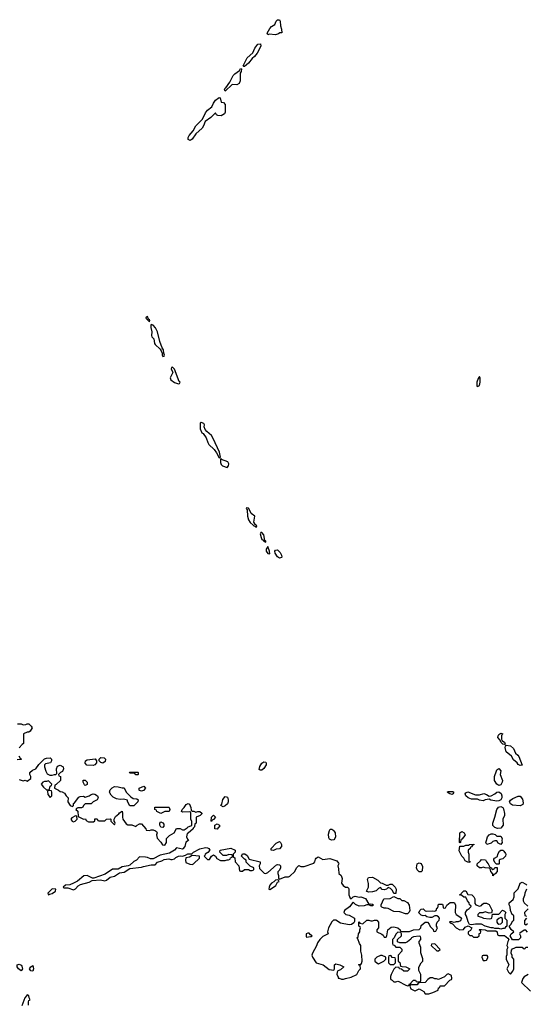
# Model space of a CAD drawing. Header units: inches. Extents: x 2380249 to 2585472, y 382747 to 546448.
# Tile 598 of 626: x 2483474 to 2488693, y 502564 to 512704. Entities that reach past the tile are written whole.
import ezdxf

# ---------------------------------------------------------------- set-up
doc = ezdxf.new("R2010")
doc.units = ezdxf.units.IN
doc.header["$MEASUREMENT"] = 0
doc.layers.add('C4580', color=7, linetype='Continuous')
doc.layers.add('C4581', color=7, linetype='Continuous')

msp = doc.modelspace()

# ---------------------------------------------------------------- linework, layer by layer
at = {"layer": 'C4580', "color": 4}
for points, elevation in [([(2484790, 509646), (2484778, 509642), (2484774, 509630), (2484790, 509614), (2484798, 509618), (2484794, 509610), (2484810, 509594), (2484815, 509605), (2484813, 509613), (2484800, 509620)], 56), ([(2484830, 509566), (2484825, 509555), (2484826, 509534), (2484836, 509490), (2484831, 509450), (2484837, 509437), (2484856, 509416), (2484863, 509370), (2484870, 509358), (2484922, 509310), (2484933, 509293), (2484942, 509270), (2484942, 509250), (2484950, 509234), (2484962, 509238), (2484966, 509250), (2484958, 509270), (2484955, 509305), (2484943, 509323), (2484917, 509390), (2484893, 509490), (2484872, 509532), (2484850, 509558)], 56), ([(2485050, 509126), (2485038, 509122), (2485034, 509110), (2485052, 509070), (2485025, 509015), (2485030, 508994), (2485070, 508966), (2485110, 508954), (2485122, 508958), (2485126, 508970), (2485118, 508978), (2485070, 509106)], 56), ([(2488210, 509028), (2488198, 509010), (2488184, 508970), (2488182, 508942), (2488185, 508930), (2488190, 508927), (2488210, 508938), (2488219, 508970), (2488217, 509017)], 56), ([(2485345, 508555), (2485334, 508550), (2485332, 508490), (2485352, 508450), (2485363, 508443), (2485397, 508397), (2485411, 508350), (2485423, 508330), (2485477, 508277), (2485503, 508243), (2485530, 508192), (2485542, 508198), (2485533, 508250), (2485469, 508390), (2485450, 508422), (2485402, 508462), (2485385, 508485), (2485375, 508510), (2485378, 508530), (2485370, 508546)], 56), ([(2485550, 508186), (2485542, 508178), (2485543, 508143), (2485550, 508122), (2485562, 508110), (2485610, 508091), (2485624, 508110), (2485629, 508130), (2485617, 508150), (2485555, 508175)], 56), ([(2485810, 507678), (2485806, 507670), (2485817, 507657), (2485821, 507590), (2485830, 507552), (2485850, 507525), (2485880, 507500), (2485885, 507490), (2485904, 507484), (2485910, 507474), (2485918, 507490), (2485902, 507502), (2485888, 507528), (2485895, 507590), (2485860, 507620), (2485835, 507670), (2485830, 507675)], 56), ([(2485970, 507422), (2485958, 507422), (2485952, 507408), (2485961, 507370), (2485970, 507351), (2485984, 507344), (2485990, 507332), (2485998, 507338), (2485994, 507330), (2486010, 507325), (2486010, 507335), (2486000, 507340), (2485990, 507398)], 56), ([(2486030, 507277), (2486014, 507250), (2486013, 507230), (2486030, 507205), (2486050, 507202), (2486049, 507230)], 56), ([(2486150, 507159), (2486130, 507173), (2486107, 507210), (2486104, 507230), (2486110, 507242), (2486130, 507244), (2486156, 507216), (2486172, 507190), (2486174, 507170), (2486170, 507164)], 52), ([(2488470, 505238), (2488450, 505244), (2488430, 505262), (2488423, 505283), (2488399, 505310), (2488402, 505330), (2488410, 505342), (2488430, 505356), (2488451, 505350), (2488440, 505340), (2488436, 505330), (2488436, 505296), (2488442, 505282), (2488470, 505262), (2488477, 505243)], 52), ([(2488630, 505022), (2488610, 505035), (2488599, 505050), (2488560, 505080), (2488540, 505120), (2488485, 505165), (2488477, 505210), (2488478, 505222), (2488487, 505233), (2488530, 505227), (2488560, 505200), (2488581, 505150), (2488606, 505130), (2488615, 505115), (2488650, 505026)], 52), ([(2484230, 505023), (2484167, 505027), (2484149, 505049), (2484154, 505070), (2484170, 505081), (2484251, 505091), (2484266, 505070), (2484267, 505050), (2484250, 505029)], 52), ([(2484330, 505047), (2484310, 505054), (2484294, 505070), (2484294, 505090), (2484310, 505106), (2484344, 505104), (2484359, 505090), (2484355, 505065)], 52), ([(2485950, 504975), (2485943, 504983), (2485947, 505013), (2485970, 505046), (2485990, 505060), (2486010, 505057), (2486014, 505050), (2486014, 505030), (2485990, 504994), (2485970, 504976)], 52), ([(2488410, 504819), (2488390, 504830), (2488366, 504870), (2488366, 504910), (2488386, 504970), (2488390, 504978), (2488410, 504991), (2488430, 504970), (2488423, 504930), (2488448, 504870), (2488445, 504850), (2488430, 504825)], 52), ([(2484150, 504818), (2484143, 504823), (2484128, 504850), (2484129, 504871), (2484150, 504871), (2484170, 504852), (2484170, 504828)], 52), ([(2484670, 504926), (2484662, 504942), (2484650, 504946), (2484610, 504946), (2484606, 504950), (2484610, 504954), (2484690, 504954), (2484694, 504950), (2484694, 504930), (2484690, 504926)], 52), ([(2483770, 504866), (2483750, 504858), (2483730, 504858), (2483714, 504850), (2483694, 504830), (2483720, 504800), (2483750, 504774), (2483770, 504774), (2483782, 504778), (2483788, 504812), (2483802, 504818), (2483806, 504830)], 52), ([(2484530, 504792), (2484550, 504794), (2484572, 504750), (2484620, 504700), (2484645, 504685), (2484680, 504680), (2484694, 504670), (2484692, 504650), (2484650, 504608), (2484609, 504609), (2484586, 504654), (2484586, 504666), (2484544, 504676), (2484510, 504674), (2484470, 504681), (2484437, 504697), (2484417, 504717), (2484402, 504742), (2484399, 504750), (2484406, 504774), (2484426, 504794), (2484450, 504806), (2484490, 504805)], 52), ([(2484730, 504758), (2484710, 504766), (2484706, 504770), (2484706, 504790), (2484752, 504812), (2484772, 504790), (2484750, 504766)], 52), ([(2483770, 504766), (2483762, 504758), (2483764, 504724), (2483790, 504694), (2483806, 504710), (2483806, 504750), (2483802, 504762)], 52), ([(2485570, 504598), (2485546, 504610), (2485556, 504624), (2485566, 504674), (2485590, 504705), (2485616, 504696), (2485623, 504670), (2485623, 504650), (2485616, 504630), (2485590, 504609)], 52), ([(2487930, 504725), (2487906, 504730), (2487878, 504750), (2487890, 504755), (2487936, 504756), (2487945, 504750), (2487938, 504730)], 52), ([(2488170, 504720), (2488210, 504722), (2488255, 504735), (2488284, 504724), (2488310, 504706), (2488330, 504711), (2488369, 504730), (2488390, 504748), (2488410, 504751), (2488434, 504734), (2488442, 504710), (2488440, 504690), (2488430, 504669), (2488410, 504658), (2488390, 504657), (2488328, 504668), (2488310, 504677), (2488270, 504669), (2488250, 504661), (2488210, 504665), (2488190, 504677), (2488130, 504675), (2488095, 504690), (2488069, 504710), (2488062, 504730), (2488070, 504742), (2488090, 504751)], 52), ([(2488630, 504609), (2488550, 504616), (2488530, 504630), (2488521, 504650), (2488532, 504668), (2488556, 504684), (2488610, 504707), (2488630, 504707), (2488655, 504675), (2488661, 504639), (2488657, 504623)], 52), ([(2484930, 504528), (2484886, 504550), (2484882, 504562), (2484866, 504570), (2484867, 504593), (2485010, 504594), (2485014, 504590), (2485022, 504570), (2485014, 504550), (2484970, 504548)], 52), ([(2488396, 504376), (2488370, 504386), (2488350, 504406), (2488348, 504430), (2488369, 504491), (2488390, 504570), (2488407, 504593), (2488430, 504602), (2488450, 504590), (2488458, 504578), (2488468, 504530), (2488468, 504510), (2488453, 504470), (2488456, 504410), (2488430, 504379)], 52), ([(2484050, 504506), (2484010, 504486), (2484002, 504470), (2484004, 504464), (2484014, 504450), (2484030, 504442), (2484046, 504450), (2484066, 504470), (2484062, 504502)], 52), ([(2485450, 504446), (2485446, 504450), (2485449, 504491), (2485470, 504512), (2485492, 504490), (2485470, 504466), (2485458, 504462)], 52), ([(2484950, 504386), (2484929, 504389), (2484918, 504410), (2484918, 504430), (2484930, 504442), (2484950, 504434), (2484960, 504420), (2484960, 504400)], 52), ([(2485510, 504368), (2485486, 504370), (2485486, 504410), (2485510, 504422), (2485531, 504410), (2485531, 504390), (2485518, 504382)], 52), ([(2486690, 504255), (2486678, 504258), (2486666, 504266), (2486658, 504278), (2486655, 504315), (2486665, 504355), (2486673, 504367), (2486690, 504368), (2486701, 504361), (2486712, 504352), (2486724, 504330), (2486728, 504290), (2486721, 504270), (2486710, 504259)], 52), ([(2488010, 504226), (2488006, 504230), (2488009, 504330), (2488030, 504342), (2488052, 504330), (2488062, 504310), (2488051, 504289), (2488030, 504266), (2488018, 504262), (2488014, 504230)], 52), ([(2488390, 504294), (2488430, 504294), (2488445, 504270), (2488441, 504250), (2488445, 504230), (2488430, 504209), (2488402, 504222), (2488390, 504246), (2488370, 504248), (2488350, 504242), (2488330, 504224), (2488288, 504210), (2488278, 504230), (2488282, 504250), (2488295, 504290), (2488309, 504311), (2488330, 504318), (2488350, 504318), (2488372, 504312)], 52), ([(2486090, 504149), (2486066, 504150), (2486066, 504170), (2486116, 504224), (2486150, 504242), (2486162, 504230), (2486171, 504211), (2486171, 504189), (2486150, 504164), (2486118, 504162)], 52), ([(2488110, 504026), (2488090, 504028), (2488062, 504042), (2488048, 504070), (2488028, 504090), (2488003, 504143), (2488010, 504194), (2488050, 504194), (2488070, 504202), (2488098, 504202), (2488109, 504211), (2488153, 504213), (2488153, 504207), (2488138, 504202), (2488130, 504186), (2488118, 504182), (2488114, 504170), (2488094, 504150), (2488094, 504130), (2488102, 504110), (2488102, 504042), (2488114, 504030)], 52), ([(2485250, 504098), (2485222, 504078), (2485187, 504073), (2485183, 504050), (2485186, 504026), (2485226, 504006), (2485250, 504005), (2485266, 504010), (2485326, 504070), (2485326, 504090)], 52), ([(2488410, 504006), (2488387, 504007), (2488370, 504026), (2488358, 504050), (2488360, 504060), (2488366, 504070), (2488395, 504085), (2488399, 504110), (2488418, 504142), (2488430, 504151), (2488450, 504151), (2488462, 504142), (2488478, 504118), (2488481, 504110), (2488478, 504090), (2488450, 504062), (2488424, 504056), (2488414, 504050), (2488414, 504010)], 52), ([(2487610, 503928), (2487589, 503929), (2487569, 503949), (2487562, 503970), (2487568, 504010), (2487590, 504022), (2487610, 504014), (2487624, 503984), (2487622, 503938)], 52), ([(2488350, 503954), (2488362, 503958), (2488370, 503974), (2488393, 503973), (2488394, 503930), (2488373, 503907), (2488358, 503902), (2488350, 503886), (2488347, 503907), (2488328, 503930), (2488322, 503962), (2488307, 503967), (2488269, 503969), (2488250, 503978), (2488230, 503968), (2488210, 503968), (2488186, 503990), (2488186, 504010), (2488220, 504040), (2488230, 504054), (2488273, 504053), (2488282, 504030), (2488302, 504010), (2488318, 503978), (2488334, 503970), (2488338, 503958)], 52), ([(2487250, 503792), (2487270, 503792), (2487290, 503802), (2487310, 503802), (2487342, 503770), (2487354, 503750), (2487350, 503706), (2487330, 503706), (2487315, 503735), (2487295, 503755), (2487270, 503766), (2487254, 503750), (2487230, 503742), (2487208, 503748), (2487190, 503766), (2487170, 503758), (2487146, 503734), (2487110, 503722), (2487070, 503718), (2487050, 503726), (2487048, 503730), (2487068, 503772), (2487068, 503808), (2487058, 503850), (2487066, 503870), (2487110, 503872), (2487164, 503844), (2487190, 503814), (2487210, 503812)], 52), ([(2486130, 503846), (2486110, 503842), (2486094, 503826), (2486068, 503812), (2486051, 503790), (2486043, 503770), (2486042, 503750), (2486050, 503747), (2486070, 503756), (2486112, 503788), (2486130, 503822), (2486146, 503830), (2486142, 503842)], 52), ([(2483810, 503752), (2483763, 503710), (2483770, 503692), (2483781, 503699), (2483810, 503704), (2483844, 503730), (2483846, 503750)], 52), ([(2487370, 503652), (2487392, 503652), (2487410, 503634), (2487430, 503634), (2487470, 503612), (2487486, 503586), (2487493, 503530), (2487488, 503512), (2487470, 503497), (2487450, 503497), (2487390, 503516), (2487330, 503519), (2487269, 503549), (2487250, 503555), (2487230, 503555), (2487205, 503565), (2487198, 503570), (2487198, 503590), (2487226, 503650), (2487290, 503652), (2487330, 503674)], 52), ([(2488210, 503574), (2488230, 503582), (2488243, 503597), (2488256, 503604), (2488284, 503604), (2488311, 503591), (2488342, 503530), (2488334, 503506), (2488310, 503502), (2488270, 503515), (2488247, 503507), (2488210, 503506), (2488194, 503490), (2488194, 503470), (2488230, 503462), (2488252, 503452), (2488310, 503444), (2488330, 503447), (2488338, 503450), (2488346, 503494), (2488410, 503492), (2488448, 503532), (2488470, 503522), (2488482, 503510), (2488472, 503490), (2488472, 503450), (2488492, 503430), (2488494, 503370), (2488480, 503360), (2488470, 503346), (2488450, 503346), (2488430, 503338), (2488410, 503346), (2488370, 503346), (2488353, 503353), (2488330, 503353), (2488268, 503368), (2488230, 503388), (2488170, 503389), (2488130, 503382), (2488107, 503387), (2488094, 503414), (2488078, 503470), (2488068, 503488), (2488066, 503510), (2488083, 503537), (2488106, 503550), (2488126, 503570), (2488122, 503582), (2488107, 503587), (2488106, 503610), (2488088, 503628), (2488070, 503666), (2488050, 503668), (2488030, 503686), (2488006, 503690), (2488022, 503698), (2488026, 503710), (2488050, 503734), (2488070, 503734), (2488090, 503694), (2488132, 503692), (2488154, 503670), (2488162, 503650), (2488162, 503602), (2488174, 503590)], 52), ([(2488430, 503458), (2488410, 503449), (2488391, 503430), (2488391, 503410), (2488398, 503398), (2488410, 503391), (2488430, 503392), (2488448, 503410), (2488449, 503430), (2488448, 503448)], 52), ([(2486443, 503297), (2486427, 503290), (2486424, 503264), (2486430, 503254), (2486470, 503262), (2486478, 503262), (2486486, 503270), (2486470, 503278), (2486455, 503295)], 52), ([(2487370, 503306), (2487350, 503286), (2487332, 503248), (2487314, 503230), (2487314, 503190), (2487318, 503178), (2487333, 503173), (2487350, 503154), (2487390, 503154), (2487412, 503132), (2487411, 503110), (2487374, 503070), (2487374, 503010), (2487390, 502994), (2487398, 502958), (2487413, 502953), (2487451, 502951), (2487494, 502930), (2487470, 502906), (2487433, 502907), (2487407, 502927), (2487386, 502930), (2487382, 502942), (2487350, 502946), (2487330, 502926), (2487302, 502870), (2487294, 502850), (2487294, 502830), (2487298, 502818), (2487313, 502813), (2487330, 502794), (2487350, 502794), (2487370, 502802), (2487380, 502800), (2487444, 502764), (2487470, 502754), (2487482, 502758), (2487490, 502774), (2487502, 502778), (2487506, 502790), (2487530, 502814), (2487553, 502813), (2487558, 502798), (2487570, 502794), (2487602, 502798), (2487606, 502810), (2487606, 502870), (2487587, 502913), (2487587, 502947), (2487609, 502991), (2487628, 503010), (2487627, 503033), (2487607, 503093), (2487606, 503150), (2487588, 503192), (2487588, 503212), (2487606, 503230), (2487606, 503250), (2487602, 503262), (2487590, 503266), (2487530, 503258), (2487512, 503248), (2487504, 503236), (2487470, 503208), (2487450, 503198), (2487390, 503198), (2487367, 503207), (2487366, 503230), (2487406, 503270), (2487406, 503290), (2487402, 503302)], 52), ([(2487750, 503186), (2487718, 503182), (2487714, 503170), (2487770, 503114), (2487790, 503114), (2487806, 503130)], 52), ([(2487190, 503068), (2487154, 503050), (2487134, 503030), (2487134, 503010), (2487154, 502990), (2487170, 502982), (2487226, 503010), (2487246, 503030), (2487246, 503050), (2487207, 503067)], 52), ([(2487290, 503066), (2487278, 503062), (2487274, 503050), (2487274, 502990), (2487290, 502974), (2487330, 502974), (2487346, 502990), (2487346, 503030), (2487342, 503042), (2487310, 503046), (2487302, 503062)], 52), ([(2488290, 503066), (2488250, 503066), (2488238, 503062), (2488234, 503050), (2488250, 503014), (2488270, 503014), (2488282, 503018), (2488296, 503044), (2488296, 503056)], 52), ([(2483490, 502910), (2483461, 502930), (2483449, 502950), (2483450, 502972), (2483470, 502978), (2483490, 502967), (2483497, 502957), (2483502, 502930)], 48), ([(2483610, 502905), (2483590, 502909), (2483576, 502930), (2483590, 502951), (2483610, 502962), (2483618, 502930)], 48), ([(2487890, 502878), (2487874, 502870), (2487852, 502848), (2487790, 502818), (2487767, 502827), (2487750, 502828), (2487730, 502838), (2487704, 502836), (2487680, 502820), (2487652, 502788), (2487590, 502786), (2487578, 502782), (2487570, 502766), (2487510, 502766), (2487498, 502762), (2487494, 502750), (2487505, 502725), (2487544, 502704), (2487550, 502702), (2487590, 502722), (2487637, 502697), (2487653, 502673), (2487690, 502672), (2487730, 502685), (2487786, 502710), (2487788, 502732), (2487802, 502738), (2487807, 502753), (2487850, 502754), (2487907, 502813), (2487922, 502818), (2487926, 502830), (2487922, 502862)], 52)]:
    msp.add_lwpolyline(points, close=True, dxfattribs=dict(at, elevation=elevation))
for points, elevation in [([(2483453, 505453), (2483490, 505452), (2483510, 505442), (2483536, 505444), (2483550, 505454), (2483570, 505454), (2483594, 505430), (2483602, 505410), (2483584, 505376), (2483570, 505368), (2483550, 505368), (2483514, 505350), (2483514, 505250), (2483500, 505240), (2483470, 505206)], 52), ([(2483464, 505124), (2483478, 505098), (2483494, 505090), (2483490, 505086), (2483450, 505082)], 52), ([(2483470, 504879), (2483510, 504866), (2483531, 504871), (2483550, 504861), (2483589, 504891), (2483589, 504910), (2483579, 504930), (2483578, 504950), (2483605, 504975), (2483639, 504990), (2483670, 505032), (2483729, 505091), (2483750, 505098), (2483790, 505102), (2483802, 505090), (2483802, 505070), (2483792, 505050), (2483741, 505039), (2483731, 505029), (2483731, 505010), (2483744, 504964), (2483758, 504938), (2483785, 504925), (2483810, 504925), (2483832, 504932), (2483848, 504932), (2483858, 504942), (2483853, 504990), (2483864, 505016), (2483890, 505027), (2483921, 505010), (2483927, 504990), (2483917, 504963), (2483894, 504950), (2483874, 504930), (2483878, 504918), (2483894, 504910), (2483894, 504870), (2483850, 504826), (2483838, 504822), (2483834, 504790), (2483874, 504770), (2483890, 504754), (2483912, 504752), (2483937, 504737), (2483952, 504712), (2483974, 504690), (2483972, 504650), (2483994, 504610), (2484018, 504602), (2484027, 504613), (2484029, 504631), (2484040, 504640), (2484084, 504696), (2484096, 504704), (2484130, 504707), (2484150, 504698), (2484190, 504711), (2484210, 504726), (2484230, 504731), (2484250, 504727), (2484276, 504710), (2484283, 504690), (2484271, 504669), (2484232, 504650), (2484210, 504628), (2484150, 504628), (2484132, 504610), (2484125, 504595), (2484112, 504588), (2484073, 504587), (2484058, 504582), (2484054, 504570), (2484072, 504552), (2484078, 504498), (2484130, 504472), (2484153, 504473), (2484158, 504458), (2484184, 504444), (2484236, 504444), (2484247, 504453), (2484250, 504474), (2484273, 504473), (2484278, 504458), (2484290, 504454), (2484330, 504452), (2484350, 504454), (2484368, 504472), (2484410, 504474), (2484414, 504470), (2484414, 504450), (2484450, 504414), (2484458, 504430), (2484450, 504446), (2484446, 504446), (2484446, 504470), (2484462, 504498), (2484495, 504525), (2484503, 504537), (2484530, 504552), (2484534, 504530), (2484532, 504490), (2484538, 504470), (2484570, 504422), (2484590, 504411), (2484630, 504412), (2484670, 504394), (2484686, 504410), (2484710, 504422), (2484730, 504422), (2484774, 504370), (2484778, 504358), (2484810, 504354), (2484830, 504362), (2484850, 504362), (2484872, 504352), (2484884, 504344), (2484892, 504330), (2484885, 504310), (2484890, 504274), (2484930, 504234), (2484945, 504205), (2484970, 504202), (2484988, 504230), (2484987, 504273), (2485016, 504304), (2485066, 504330), (2485090, 504374), (2485127, 504373), (2485150, 504362), (2485170, 504362), (2485200, 504380), (2485210, 504392), (2485238, 504402), (2485246, 504410), (2485247, 504447), (2485238, 504470), (2485238, 504538), (2485227, 504547), (2485150, 504542), (2485142, 504550), (2485148, 504570), (2485170, 504592), (2485190, 504622), (2485210, 504631), (2485224, 504624), (2485238, 504590), (2485242, 504562), (2485250, 504554), (2485270, 504552), (2485290, 504542), (2485309, 504551), (2485331, 504551), (2485350, 504534), (2485350, 504526), (2485334, 504510), (2485294, 504490), (2485292, 504428), (2485278, 504422), (2485274, 504390), (2485262, 504378), (2485262, 504370), (2485210, 504326), (2485198, 504322), (2485194, 504290), (2485204, 504264), (2485214, 504250), (2485185, 504235), (2485177, 504190), (2485156, 504164), (2485150, 504162), (2485090, 504174), (2485070, 504150), (2485018, 504122), (2484920, 504100), (2484850, 504063), (2484822, 504062), (2484790, 504077), (2484770, 504081), (2484710, 504082), (2484678, 504050), (2484650, 504033), (2484610, 503998), (2484591, 503989), (2484530, 503979), (2484490, 503956), (2484430, 503957), (2484356, 503904), (2484238, 503862), (2484223, 503863), (2484170, 503890), (2484134, 503886), (2484070, 503833), (2484030, 503810), (2483990, 503795), (2483945, 503790), (2483923, 503770), (2483930, 503763), (2483970, 503762), (2484030, 503742), (2484050, 503754), (2484076, 503784), (2484102, 503798), (2484190, 503823), (2484220, 503840), (2484306, 503846), (2484350, 503835), (2484370, 503842), (2484408, 503872), (2484450, 503882), (2484503, 503917), (2484550, 503926), (2484610, 503962), (2484730, 503975), (2484750, 503984), (2484830, 504002), (2484870, 503999), (2484893, 504027), (2484938, 504042), (2484963, 504057), (2485010, 504063), (2485030, 504055), (2485045, 504055), (2485070, 504061), (2485084, 504076), (2485109, 504090), (2485130, 504094), (2485150, 504090), (2485181, 504099), (2485207, 504113), (2485246, 504114), (2485264, 504130), (2485330, 504164), (2485390, 504179), (2485410, 504177), (2485424, 504170), (2485433, 504150), (2485414, 504126), (2485385, 504110), (2485382, 504098), (2485374, 504090), (2485410, 504054), (2485430, 504054), (2485449, 504091), (2485470, 504102), (2485491, 504091), (2485505, 504065), (2485544, 504044), (2485590, 504045), (2485613, 504053), (2485627, 504053), (2485642, 504058), (2485647, 504073), (2485662, 504078), (2485666, 504090), (2485662, 504102), (2485630, 504106), (2485604, 504096), (2485570, 504098), (2485535, 504130), (2485538, 504150), (2485650, 504171), (2485694, 504150), (2485694, 504130), (2485674, 504110), (2485674, 504090), (2485678, 504078), (2485692, 504072), (2485694, 504030), (2485732, 503990), (2485738, 503938), (2485750, 503934), (2485770, 503934), (2485790, 503954), (2485830, 503954), (2485850, 503942), (2485870, 503942), (2485886, 503950), (2485886, 503970), (2485848, 503988), (2485827, 504007), (2485809, 504029), (2485806, 504050), (2485790, 504058), (2485758, 504090), (2485770, 504112), (2485792, 504112), (2485818, 504098), (2485838, 504058), (2485951, 504031), (2485952, 504010), (2485942, 503990), (2485944, 503964), (2485993, 503913), (2486010, 503912), (2486030, 503922), (2486120, 504000), (2486130, 504005), (2486150, 504002), (2486162, 503990), (2486162, 503970), (2486150, 503946), (2486133, 503927), (2486132, 503910), (2486142, 503890), (2486142, 503862), (2486150, 503854), (2486210, 503878), (2486243, 503877), (2486258, 503882), (2486308, 503930), (2486326, 503970), (2486350, 503994), (2486370, 503982), (2486404, 503984), (2486503, 504017), (2486515, 504030), (2486521, 504059), (2486528, 504070), (2486550, 504082), (2486597, 504057), (2486670, 504065), (2486740, 504040), (2486759, 504019), (2486763, 504010), (2486751, 503990), (2486760, 503960), (2486763, 503910), (2486785, 503890), (2486798, 503858), (2486791, 503810), (2486807, 503787), (2486830, 503771), (2486851, 503771), (2486860, 503760), (2486865, 503750), (2486865, 503690), (2486878, 503658), (2486890, 503651), (2486910, 503672), (2486930, 503678), (2486970, 503666), (2486990, 503672), (2487035, 503655), (2487070, 503594), (2487090, 503598), (2487110, 503596), (2487118, 503590), (2487110, 503578), (2487090, 503578), (2487070, 503588), (2487050, 503589), (2487023, 503577), (2486970, 503576), (2486932, 503592), (2486910, 503615), (2486906, 503614), (2486871, 503569), (2486822, 503530), (2486814, 503510), (2486834, 503490), (2486870, 503483), (2486922, 503450), (2486924, 503416), (2486917, 503403), (2486894, 503386), (2486870, 503381), (2486780, 503400), (2486730, 503429), (2486708, 503432), (2486690, 503415), (2486656, 503350), (2486645, 503310), (2486651, 503289), (2486598, 503262), (2486567, 503233), (2486543, 503197), (2486533, 503167), (2486491, 503090), (2486485, 503070), (2486491, 503051), (2486530, 502991), (2486602, 502970), (2486663, 502923), (2486710, 502914), (2486718, 502930), (2486718, 502970), (2486730, 502982), (2486774, 502970), (2486814, 502950), (2486780, 502920), (2486752, 502908), (2486744, 502896), (2486742, 502870), (2486754, 502846), (2486754, 502834), (2486766, 502834), (2486790, 502822), (2486810, 502822), (2486829, 502831), (2486890, 502842), (2486946, 502870), (2486968, 502912), (2486986, 502930), (2486982, 502962), (2486966, 502970), (2486970, 502974), (2486990, 502974), (2486996, 502984), (2487002, 503010), (2486999, 503070), (2486989, 503111), (2486989, 503170), (2486975, 503190), (2486958, 503238), (2486946, 503250), (2486962, 503258), (2486966, 503290), (2486978, 503310), (2486978, 503330), (2486986, 503350), (2486982, 503362), (2486968, 503368), (2486967, 503413), (2486974, 503410), (2486978, 503398), (2487010, 503394), (2487049, 503431), (2487070, 503431), (2487090, 503422), (2487110, 503422), (2487130, 503432), (2487152, 503432), (2487172, 503410), (2487172, 503350), (2487154, 503330), (2487154, 503310), (2487205, 503285), (2487217, 503277), (2487230, 503254), (2487250, 503254), (2487258, 503270), (2487266, 503330), (2487300, 503360), (2487330, 503362), (2487370, 503351), (2487394, 503330), (2487398, 503318), (2487410, 503314), (2487490, 503314), (2487530, 503332), (2487590, 503334), (2487607, 503353), (2487610, 503374), (2487650, 503411), (2487674, 503410), (2487694, 503390), (2487704, 503364), (2487733, 503333), (2487738, 503318), (2487750, 503314), (2487762, 503318), (2487776, 503344), (2487778, 503350), (2487768, 503368), (2487768, 503390), (2487775, 503410), (2487794, 503430), (2487798, 503450), (2487790, 503466), (2487770, 503475), (2487750, 503475), (2487721, 503459), (2487698, 503458), (2487670, 503464), (2487650, 503479), (2487630, 503476), (2487610, 503481), (2487587, 503507), (2487597, 503530), (2487610, 503543), (2487630, 503546), (2487650, 503526), (2487670, 503523), (2487727, 503527), (2487750, 503522), (2487766, 503530), (2487770, 503554), (2487782, 503558), (2487790, 503594), (2487830, 503594), (2487834, 503590), (2487838, 503558), (2487850, 503554), (2487862, 503558), (2487876, 503584), (2487908, 503612), (2487950, 503614), (2487965, 503590), (2487962, 503510), (2487972, 503490), (2488019, 503459), (2488025, 503450), (2488015, 503425), (2487990, 503414), (2487970, 503414), (2487950, 503406), (2487926, 503414), (2487906, 503414), (2487902, 503410), (2487910, 503402), (2487934, 503394), (2487972, 503352), (2488010, 503332), (2488047, 503333), (2488063, 503357), (2488093, 503373), (2488132, 503350), (2488117, 503323), (2488094, 503310), (2488094, 503290), (2488113, 503273), (2488132, 503272), (2488150, 503254), (2488190, 503254), (2488206, 503270), (2488207, 503293), (2488222, 503298), (2488226, 503310), (2488222, 503322), (2488206, 503330), (2488210, 503334), (2488230, 503334), (2488270, 503332), (2488290, 503322), (2488380, 503320), (2488394, 503310), (2488398, 503278), (2488410, 503274), (2488470, 503274), (2488504, 503244), (2488512, 503230), (2488502, 503210), (2488492, 503170), (2488502, 503150), (2488494, 503130), (2488493, 503073), (2488485, 503055), (2488485, 503030), (2488514, 502970), (2488494, 502930), (2488510, 502894), (2488530, 502874), (2488556, 502904), (2488566, 502930), (2488566, 503030), (2488548, 503050), (2488547, 503067), (2488538, 503090), (2488540, 503120), (2488550, 503134), (2488576, 503144), (2488590, 503154), (2488650, 503154), (2488670, 503134), (2488682, 503138), (2488690, 503154), (2488710, 503154)], 52), ([(2488706, 503306), (2488690, 503329), (2488672, 503328), (2488625, 503295), (2488622, 503290), (2488632, 503270), (2488634, 503250), (2488613, 503227), (2488550, 503228), (2488526, 503270), (2488538, 503290), (2488566, 503310), (2488536, 503336), (2488518, 503370), (2488534, 503386), (2488556, 503424), (2488566, 503430), (2488566, 503470), (2488562, 503482), (2488546, 503490), (2488529, 503529), (2488528, 503568), (2488518, 503590), (2488518, 503610), (2488558, 503642), (2488569, 503670), (2488567, 503713), (2488610, 503754), (2488629, 503811), (2488650, 503822), (2488690, 503802), (2488698, 503790)], 52), ([(2488695, 503750), (2488678, 503710), (2488675, 503685), (2488662, 503650), (2488662, 503630), (2488672, 503610), (2488710, 503574)], 52), ([(2488713, 503547), (2488674, 503510), (2488678, 503478), (2488694, 503470)], 52), ([(2488694, 503450), (2488673, 503427), (2488674, 503390), (2488690, 503382), (2488704, 503396)], 52), ([(2488714, 502870), (2488670, 502848), (2488658, 502830), (2488645, 502790), (2488738, 502698)], 52), ([(2483565, 502555), (2483565, 502590), (2483570, 502602), (2483582, 502610), (2483571, 502630), (2483570, 502654), (2483550, 502662), (2483546, 502650), (2483527, 502630), (2483497, 502550)], 48)]:
    msp.add_lwpolyline(points, dxfattribs=dict(at, elevation=elevation))
at = {"layer": 'C4581', "color": 4, "elevation": 52}
for points in [[(2486110, 512549), (2486045, 512555), (2486029, 512549), (2486025, 512565), (2486050, 512613), (2486067, 512633), (2486104, 512656), (2486116, 512690), (2486123, 512697), (2486130, 512704), (2486143, 512703), (2486150, 512701), (2486157, 512690), (2486162, 512642), (2486173, 512607), (2486174, 512570), (2486153, 512567), (2486142, 512558)], [(2485782, 512222), (2485778, 512230), (2485816, 512310), (2485876, 512364), (2485896, 512410), (2485928, 512452), (2485954, 512454), (2485959, 512430), (2485920, 512360), (2485894, 512326), (2485870, 512304), (2485830, 512255), (2485790, 512222)], [(2485710, 512033), (2485664, 512036), (2485590, 511969), (2485585, 511985), (2485590, 511998), (2485598, 512002), (2485639, 512061), (2485674, 512130), (2485690, 512148), (2485739, 512181), (2485750, 512202), (2485758, 512198), (2485755, 512170), (2485746, 512154), (2485744, 512076), (2485734, 512046)], [(2485550, 511715), (2485516, 511716), (2485503, 511723), (2485490, 511746), (2485442, 511698), (2485385, 511655), (2485367, 511610), (2485353, 511587), (2485290, 511528), (2485250, 511475), (2485230, 511459), (2485210, 511470), (2485210, 511490), (2485221, 511510), (2485262, 511558), (2485289, 511611), (2485359, 511681), (2485390, 511745), (2485410, 511771), (2485454, 511806), (2485470, 511846), (2485490, 511874), (2485530, 511902), (2485538, 511898), (2485550, 511854), (2485574, 511850), (2485591, 511831), (2485591, 511750), (2485584, 511736)]]:
    msp.add_lwpolyline(points, close=True, dxfattribs=at)

doc.saveas('drawing.dxf')
